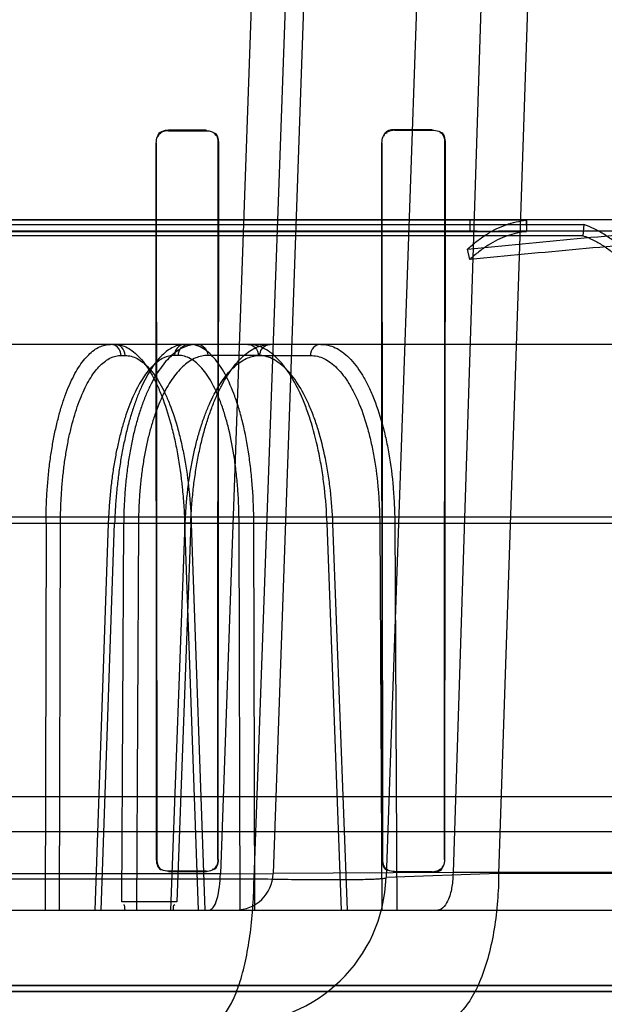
# Model space of a CAD drawing. Header units: millimetres. Extents: x 0 to 297, y 0 to 210.
# Tile 361 of 405: x 240.8595 to 240.9371, y 158.719 to 158.8495. Entities that reach past the tile are written whole.
import ezdxf

# ---------------------------------------------------------------- set-up
doc = ezdxf.new("R2010")
doc.units = ezdxf.units.MM
doc.header["$LTSCALE"] = 16.335
doc.layers.get('0').update_dxf_attribs({"linetype": 'CONTINUOUS'})
for name, color, linetype in [('AXES_REF', 7, 'CONTINUOUS'), ('INTFCLR_1', 7, 'CONTINUOUS'), ('INTFCLR_144815', 7, 'CONTINUOUS'), ('INTFCLR_72935', 7, 'CONTINUOUS')]:
    doc.layers.add(name, color=color, linetype=linetype)

msp = doc.modelspace()

# ---------------------------------------------------------------- linework, layer by layer
at = {"color": 7, "linetype": 'Continuous'}
for radius in [4.8479140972, 4.8475, 4.8164570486]:
    msp.add_circle((241.5069109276, 154.9564782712), radius, dxfattribs=at)
msp.add_arc((241.5069109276, 154.9564782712), 4.8, 278.2771290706, 261.7228709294, dxfattribs=at)
at = {"layer": 'AXES_REF', "color": 7, "linetype": 'Continuous'}
msp.add_arc((241.5069109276, 154.9564782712), 4.91, 113.0826119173, 66.9173880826, dxfattribs=at)
at = {"layer": 'AXES_REF', "color": 9, "linetype": 'Continuous'}
msp.add_arc((241.5069109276, 154.9564782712), 4.4222561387, 94.4118118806, 85.5881881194, dxfattribs=at)
at = {"layer": 'INTFCLR_1', "color": 6, "linetype": 'Continuous'}
for p, q in [((240.8842711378, 158.8348640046), (240.8792711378, 158.8348540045)), ((240.8842711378, 158.8348005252), (240.8792711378, 158.8347912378)), ((240.9142711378, 158.8349353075), (240.9092711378, 158.8349219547)), ((240.9142711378, 158.8348662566), (240.9092711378, 158.8348540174)), ((240.8776052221, 158.8331826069), (240.87766436, 158.7381826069)), ((240.8776674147, 158.8331826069), (240.8777227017, 158.7381826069)), ((240.8858337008, 158.7381826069), (240.8858900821, 158.8331826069)), ((240.8858932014, 158.7381826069), (240.8859536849, 158.8331826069)), ((240.9075388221, 158.8331826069), (240.9076026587, 158.7381826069)), ((240.9076059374, 158.8331826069), (240.907665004, 158.7381826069)), ((240.9158959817, 158.7381826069), (240.9159566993, 158.8331826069)), ((240.9159600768, 158.7381826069), (240.9160260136, 158.8331826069)), ((240.8792711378, 158.7366314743), (240.8842711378, 158.7366227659)), ((240.8842711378, 158.7365635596), (240.8792711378, 158.7365728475)), ((240.9092711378, 158.7365728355), (240.9142711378, 158.7365614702)), ((240.9092711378, 158.736510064), (240.9142711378, 158.736497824)), ((241.0335168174, 158.721487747), (240.4600254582, 158.721487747)), ((241.0484970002, 158.7206826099), (240.4450452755, 158.7206826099))]:
    msp.add_line(p, q, dxfattribs=at)
at = {"layer": 'INTFCLR_1', "color": 9, "linetype": 'Continuous'}
for p, q in [((240.8792711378, 158.8347912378), (240.8792711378, 158.8348540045)), ((240.8842711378, 158.8348640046), (240.8842711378, 158.8348005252)), ((240.9092711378, 158.8348540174), (240.9092711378, 158.8349219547)), ((240.9142711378, 158.8349353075), (240.9142711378, 158.8348662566)), ((240.8776052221, 158.8331826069), (240.8776674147, 158.8331826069)), ((240.8858900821, 158.8331826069), (240.8859536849, 158.8331826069)), ((240.9075388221, 158.8331826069), (240.9076059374, 158.8331826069)), ((240.9159566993, 158.8331826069), (240.9160260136, 158.8331826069)), ((240.8777227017, 158.7381826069), (240.87766436, 158.7381826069)), ((240.8858932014, 158.7381826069), (240.8858337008, 158.7381826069)), ((240.907665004, 158.7381826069), (240.9076026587, 158.7381826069)), ((240.9159600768, 158.7381826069), (240.9158959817, 158.7381826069)), ((240.8792711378, 158.7365728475), (240.8792711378, 158.7366314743)), ((240.8842711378, 158.7366227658), (240.8842711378, 158.7365635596)), ((240.9092711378, 158.736510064), (240.9092711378, 158.7365728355)), ((240.9142711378, 158.7365614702), (240.9142711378, 158.736497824))]:
    msp.add_line(p, q, dxfattribs=at)
at = {"layer": 'INTFCLR_1', "color": 6, "linetype": 'Continuous'}
for points in [[(240.8792711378, 158.8348540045), (240.8787385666, 158.8348529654), (240.8778690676, 158.8346191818), (240.8778697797, 158.8340866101)], [(240.8792711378, 158.8347912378), (240.8787593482, 158.8347903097), (240.8779230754, 158.8345669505), (240.8779237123, 158.8340551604)], [(240.8858900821, 158.8331826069), (240.8858906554, 158.8336337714), (240.8857759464, 158.834413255), (240.8853247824, 158.834412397)], [(240.8859536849, 158.8331826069), (240.8859543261, 158.83365073), (240.8858362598, 158.8344600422), (240.8853681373, 158.8344590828)], [(240.9092711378, 158.8348540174), (240.9087312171, 158.8348527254), (240.9078559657, 158.8346046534), (240.9078566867, 158.8340647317)], [(240.9092711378, 158.8349219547), (240.9088127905, 158.8349207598), (240.9080091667, 158.8348327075), (240.9080098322, 158.8343743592)], [(240.9159566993, 158.8331826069), (240.9159573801, 158.8336775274), (240.9157978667, 158.8345169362), (240.9153029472, 158.8345156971)], [(240.9160260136, 158.8331826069), (240.9160267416, 158.8336667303), (240.9159094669, 158.8345062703), (240.9154253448, 158.8345049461)], [(240.87766436, 158.7381826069), (240.8776643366, 158.7376600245), (240.8779051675, 158.7368142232), (240.8784277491, 158.7368132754)], [(240.8777227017, 158.7381826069), (240.8777226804, 158.737677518), (240.8779577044, 158.7368612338), (240.8784627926, 158.7368603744)], [(240.8858932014, 158.7381826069), (240.8858932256, 158.737653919), (240.8856450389, 158.7367988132), (240.885116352, 158.7367998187)], [(240.9076026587, 158.7381826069), (240.9076026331, 158.7376496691), (240.90783386, 158.7367794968), (240.9083667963, 158.7367782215)], [(240.907665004, 158.7381826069), (240.9076649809, 158.737666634), (240.9078932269, 158.7368264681), (240.9084091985, 158.7368253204)], [(240.8842711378, 158.7366227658), (240.884777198, 158.736621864), (240.8855987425, 158.7368531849), (240.8855987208, 158.7373592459)], [(240.9142711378, 158.7365614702), (240.9148060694, 158.7365602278), (240.9156674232, 158.7368176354), (240.9156673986, 158.7373525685)], [(240.9142711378, 158.736497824), (240.9147760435, 158.7364965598), (240.9156259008, 158.736670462), (240.9156258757, 158.7371753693)]]:
    msp.add_open_spline(points, degree=3, dxfattribs=at)
at = {"layer": 'INTFCLR_144815', "color": 9, "linetype": 'Continuous'}
for p, q in [((240.8999681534, 159.1257148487), (240.8861655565, 158.7362653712)), ((240.8906343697, 158.7356267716), (240.9047641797, 159.1257148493)), ((240.9067711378, 159.1257148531), (240.8931721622, 158.736303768)), ((240.9217711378, 159.1257148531), (240.9081538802, 158.7357802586)), ((240.9295726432, 159.1257148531), (240.9170299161, 158.7364346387)), ((240.936022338, 159.1257148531), (240.9230808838, 158.7363037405)), ((240.989528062, 158.8229782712), (240.7467711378, 158.8229782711)), ((240.9202157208, 158.8214782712), (240.4485993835, 158.8214782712)), ((241.0868618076, 158.8214782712), (240.9279535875, 158.8214782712)), ((241.0685231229, 158.8064782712), (240.4781698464, 158.8064782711)), ((240.8730045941, 158.8050044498), (240.8735363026, 158.8050044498)), ((240.8806005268, 158.8050044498), (240.8800688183, 158.8050044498)), ((240.8911973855, 158.8050044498), (240.8844930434, 158.8050044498)), ((240.8914056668, 158.8050044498), (240.89811608, 158.8050044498)), ((241.1237664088, 158.7835717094), (240.4162435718, 158.7835717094)), ((240.4597281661, 158.7827866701), (241.0905809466, 158.7827866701)), ((240.8630418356, 158.7827866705), (240.8629148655, 158.7314782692)), ((240.8648352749, 158.7314782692), (240.8649585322, 158.782734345)), ((240.8712969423, 158.7827343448), (240.869503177, 158.7314782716)), ((240.8703480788, 158.7314782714), (240.8721401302, 158.7827866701)), ((240.8730771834, 158.7325690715), (240.8733456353, 158.7827866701)), ((240.8753042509, 158.7827343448), (240.8750339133, 158.7314782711)), ((240.8796016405, 158.7314782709), (240.8815066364, 158.7827343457)), ((240.8822468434, 158.7827866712), (240.880383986, 158.7325690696)), ((240.8814309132, 158.7827866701), (240.8832377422, 158.7314782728)), ((240.8824143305, 158.7827750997), (240.8814309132, 158.7827866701)), ((240.8823119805, 158.7827343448), (240.8841136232, 158.7314782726)), ((240.8886503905, 158.7827343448), (240.8906049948, 158.7827866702)), ((240.8887815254, 158.7314782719), (240.8886503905, 158.7827343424)), ((240.8907329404, 158.7314782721), (240.8906049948, 158.7827866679)), ((240.9003211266, 158.7827866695), (240.9012289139, 158.7827615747)), ((240.9022410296, 158.7314782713), (240.9003211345, 158.7827866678)), ((240.9030157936, 158.7314782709), (240.9011011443, 158.7827343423)), ((240.9073088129, 158.7827343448), (240.9093036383, 158.7827866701)), ((240.9073088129, 158.7827343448), (240.9075878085, 158.7314782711)), ((240.9093036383, 158.7827866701), (240.9095796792, 158.7314782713)), ((240.9767256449, 158.7418272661), (240.5168166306, 158.7418272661)), ((240.9170299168, 158.7364346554), (240.8931721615, 158.7363037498)), ((241.1682135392, 158.7364346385), (240.9170299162, 158.7364346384)), ((240.6029079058, 158.7356267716), (240.8906343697, 158.7356267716)), ((240.8861653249, 158.7362657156), (240.6073768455, 158.7362634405)), ((240.886165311, 158.7362653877), (240.8931721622, 158.7363037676)), ((240.9230808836, 158.7363037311), (240.90815388, 158.7357802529)), ((241.1832123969, 158.7363037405), (240.923080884, 158.7363037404)), ((240.3541946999, 158.7314782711), (241.1632137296, 158.7314782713))]:
    msp.add_line(p, q, dxfattribs=at)
at = {"layer": 'INTFCLR_144815', "color": 6, "linetype": 'Continuous'}
for p, q in [((240.9267355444, 158.822931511), (240.7467711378, 158.8229315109)), ((240.9192711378, 158.8229782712), (240.9192711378, 158.8214336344)), ((240.9267355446, 158.8229315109), (240.9267711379, 158.8214332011)), ((240.9267711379, 158.8229782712), (240.9267711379, 158.8214782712)), ((240.7467711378, 158.8223581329), (240.9344003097, 158.8223581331)), ((240.7467711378, 158.8214332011), (240.9267711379, 158.8214332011)), ((240.9202157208, 158.8214782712), (240.9267711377, 158.8214782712)), ((240.9344003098, 158.822358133), (240.9342711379, 158.8208805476)), ((240.9342711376, 158.8208805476), (240.7467711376, 158.8208805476)), ((240.9192711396, 158.8177335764), (240.9189542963, 158.8190931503)), ((240.8630418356, 158.7827866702), (240.8649585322, 158.7827343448)), ((240.8711942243, 158.7827730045), (240.8721401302, 158.7827866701)), ((240.8753042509, 158.7827343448), (240.8733456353, 158.7827866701)), ((240.8822468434, 158.7827866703), (240.8813786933, 158.7827605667)), ((241.0290402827, 158.7464782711), (240.5010327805, 158.7464782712)), ((240.8803840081, 158.7325690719), (240.8730771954, 158.7325690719))]:
    msp.add_line(p, q, dxfattribs=at)
for centre, radius, start, end in [((240.9282412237, 157.9210807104), 0.9003976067, 90.01830291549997, 90.5708106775), ((240.920216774, 158.8114392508), 0.0100390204, 90.00600539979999, 95.40505018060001)]:
    msp.add_arc(centre, radius, start, end, dxfattribs=at)
at = {"layer": 'INTFCLR_144815', "color": 9, "linetype": 'Continuous'}
for centre, radius, start, end in [((240.8881660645, 158.7364782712), 0.02, 270.0000000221, 357.9999352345), ((240.8881752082, 158.7364782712), 0.005, 269.9999999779, 357.9999351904)]:
    msp.add_arc(centre, radius, start, end, dxfattribs=at)
at = {"layer": 'INTFCLR_144815', "color": 6, "linetype": 'Continuous'}
for points, knots in [([(240.9189542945, 158.8190931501), (240.9193514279, 158.8194633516), (240.9201562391, 158.8201545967), (240.9214264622, 158.8210540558), (240.9227237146, 158.8217870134), (240.9240431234, 158.8223513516), (240.9253798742, 158.8227435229), (240.9262849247, 158.8228886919), (240.9267355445, 158.8229315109)], [0, 0, 0, 0, 0.1844280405, 0.3598382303, 0.5279033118, 0.6896267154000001, 0.8462369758, 1, 1, 1, 1]), ([(240.9189542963, 158.8190931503), (240.9238010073, 158.8195708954), (240.9335000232, 158.8205294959), (240.9480707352, 158.8217998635), (240.9626876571, 158.8227265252), (240.9724534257, 158.8229781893), (240.9773433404, 158.8229782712)], [0, 0, 0, 0, 0.2495910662, 0.4994364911, 0.7495091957, 1, 1, 1, 1]), ([(240.9267711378, 158.8214332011), (240.926336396, 158.8213918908), (240.9254634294, 158.821251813), (240.9241743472, 158.8208734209), (240.9229024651, 158.8203291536), (240.921652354, 158.8196225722), (240.9204287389, 158.8187559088), (240.9196535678, 158.8180900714), (240.9192711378, 158.8177335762)], [0, 0, 0, 0, 0.1539079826, 0.3105981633, 0.4723536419, 0.6404045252, 0.8157401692, 1, 1, 1, 1]), ([(240.9773433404, 158.8214782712), (240.9724925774, 158.8214780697), (240.9627966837, 158.8212351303), (240.9482712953, 158.8203415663), (240.9337669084, 158.8191170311), (240.9241037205, 158.8181936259), (240.9192711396, 158.8177335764)], [0, 0, 0, 0, 0.2498861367, 0.499769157, 0.7498206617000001, 1, 1, 1, 1]), ([(240.9421815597, 158.8162130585), (240.9417986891, 158.816713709), (240.9410191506, 158.8176637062), (240.9397722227, 158.8189590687), (240.9384842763, 158.8200827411), (240.9371605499, 158.821031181), (240.935805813, 158.8217992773), (240.934869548, 158.822194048), (240.9344003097, 158.822358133)], [0, 0, 0, 0, 0.1881234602, 0.3664007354, 0.5360715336, 0.6975879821, 0.8516252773, 1, 1, 1, 1]), ([(240.9342711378, 158.8208805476), (240.934723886, 158.820722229), (240.935627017, 158.8203413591), (240.9369334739, 158.8196003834), (240.9382095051, 158.8186857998), (240.939450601, 158.8176026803), (240.9406516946, 158.8163546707), (240.9414024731, 158.8154396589), (240.9417711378, 158.8149575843)], [0, 0, 0, 0, 0.1485290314, 0.3026555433, 0.4642103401, 0.6338679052, 0.8120636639, 1, 1, 1, 1]), ([(240.8630418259, 158.7827866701), (240.8630442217, 158.7834927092), (240.8630705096, 158.7849016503), (240.8631747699, 158.7870005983), (240.863343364, 158.7890631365), (240.863574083, 158.7910639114), (240.8638641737, 158.792984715), (240.8642107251, 158.7948150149), (240.8646119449, 158.7965491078), (240.8650655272, 158.7981769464), (240.8655673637, 158.7996838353), (240.8661133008, 158.8010587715), (240.866699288, 158.8022938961), (240.8673227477, 158.803384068), (240.8679792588, 158.8043209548), (240.8686634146, 158.8050965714), (240.8693705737, 158.8057064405), (240.8700974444, 158.8061475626), (240.8708438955, 158.8064172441), (240.8713542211, 158.8064782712), (240.8716044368, 158.8064782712)], [0, 0, 0, 0, 0.079168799, 0.1579830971, 0.2356087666, 0.3111716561, 0.3837733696, 0.4533841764, 0.5199983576, 0.5832953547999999, 0.6427983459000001, 0.6980067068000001, 0.7490757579, 0.7959641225, 0.8386637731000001, 0.8771380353, 0.9116414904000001, 0.9429861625, 0.9719432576, 1, 1, 1, 1]), ([(240.8814689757, 158.8064782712), (240.8812124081, 158.8064782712), (240.8806824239, 158.8064138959), (240.8799023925, 158.8061293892), (240.8791338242, 158.8056600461), (240.8783871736, 158.8050152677), (240.8776674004, 158.8042057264), (240.8769766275, 158.8032390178), (240.8763162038, 158.8021187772), (240.8756896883, 158.8008510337), (240.875103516, 158.7994497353), (240.8745612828, 158.7979263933), (240.8740657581, 158.796290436), (240.8736190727, 158.794548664), (240.8732257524, 158.7927183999), (240.8728889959, 158.7908190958), (240.8726110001, 158.7888713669), (240.8723916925, 158.7868819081), (240.8722307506, 158.7848503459), (240.8721636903, 158.7834800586), (240.8721401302, 158.7827866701)], [0, 0, 0, 0, 0.0285296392, 0.0587262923, 0.09165752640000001, 0.1281163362, 0.1680339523, 0.2118364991, 0.260033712, 0.3124831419, 0.3689612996, 0.4288425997, 0.4922091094, 0.5589724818, 0.6287344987, 0.7003264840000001, 0.773420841, 0.8474726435, 0.9228525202, 1, 1, 1, 1]), ([(240.8831229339, 158.8064782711), (240.8828344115, 158.8064782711), (240.882244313, 158.806415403), (240.881375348, 158.8061340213), (240.8805252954, 158.8056692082), (240.8797045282, 158.8050300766), (240.8789183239, 158.8042260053), (240.8781691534, 158.8032639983), (240.8774587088, 158.8021482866), (240.8767910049, 158.8008852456), (240.8761724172, 158.7994872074), (240.8756071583, 158.7979654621), (240.8750982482, 158.7963305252), (240.8746479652, 158.7945900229), (240.8742602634, 158.7927588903), (240.873938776, 158.7908560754), (240.8736849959, 158.7888970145), (240.8734994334, 158.7868955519), (240.8733818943, 158.78485349), (240.8733499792, 158.7834802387), (240.8733456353, 158.7827866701)], [0, 0, 0, 0, 0.0315576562, 0.0643500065, 0.0992833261, 0.1369828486, 0.1777218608, 0.2219767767, 0.270113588, 0.3222126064, 0.3780948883, 0.4372084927, 0.4996720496, 0.5653007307, 0.6337761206, 0.7043328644, 0.7763181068, 0.8497923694, 0.9241382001, 1, 1, 1, 1]), ([(240.8822468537, 158.7827866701), (240.8822724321, 158.7834933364), (240.8823478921, 158.7849049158), (240.8825349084, 158.7870086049), (240.8827955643, 158.7890816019), (240.8831265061, 158.7910936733), (240.8835226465, 158.7930229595), (240.8839795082, 158.7948566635), (240.8844955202, 158.7965918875), (240.8850682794, 158.7982204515), (240.8856916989, 158.7997258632), (240.8863600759, 158.8010972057), (240.8870688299, 158.8023273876), (240.88781572, 158.803412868), (240.8885951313, 158.8043446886), (240.8893998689, 158.8051147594), (240.8902218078, 158.8057173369), (240.8910587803, 158.8061520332), (240.8919106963, 158.8064177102), (240.8924901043, 158.8064782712), (240.8927757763, 158.8064782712)], [0, 0, 0, 0, 0.0766684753, 0.1532285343, 0.2289393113, 0.3031443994, 0.3742574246, 0.4424226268, 0.5079731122, 0.5704647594, 0.6295138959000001, 0.6845379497, 0.735753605, 0.7833054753, 0.8272198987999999, 0.8672387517, 0.9037796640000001, 0.9373529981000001, 0.9690268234, 1, 1, 1, 1])]:
    msp.add_open_spline(points, degree=3, knots=knots, dxfattribs=at)
at = {"layer": 'INTFCLR_144815', "color": 9, "linetype": 'Continuous'}
for points, knots in [([(240.8730045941, 158.8050044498), (240.8729997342, 158.8053026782), (240.8727928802, 158.806045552), (240.8720351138, 158.8064782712), (240.8716044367, 158.8064782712)], [0, 0, 0, 0, 0.4091775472, 1, 1, 1, 1]), ([(240.8721361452, 158.8064782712), (240.8727194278, 158.8064782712), (240.8736432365, 158.8062051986), (240.8747099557, 158.8054713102), (240.8758596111, 158.804360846), (240.8768639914, 158.8028788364), (240.8776326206, 158.8013909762), (240.8780756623, 158.8004063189), (240.8787628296, 158.798730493), (240.8793344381, 158.7969422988), (240.8798200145, 158.7950705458), (240.880140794, 158.7937064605), (240.8806457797, 158.7911925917), (240.8810049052, 158.7886086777), (240.8812213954, 158.7863347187), (240.8813431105, 158.7847631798), (240.8814037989, 158.7835787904), (240.8814309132, 158.7827866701)], [0, 0, 0, 0, 0.0649603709, 0.10204815, 0.1439207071, 0.2421755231, 0.2995896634, 0.3304398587, 0.3623839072, 0.5012898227, 0.5389668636, 0.5777577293, 0.6573333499, 0.8244616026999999, 0.8679547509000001, 0.9117296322, 1, 1, 1, 1]), ([(240.8735363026, 158.8050044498), (240.8735301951, 158.8053792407), (240.8732486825, 158.8061411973), (240.8724933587, 158.8064782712), (240.8721361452, 158.8064782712)], [0, 0, 0, 0, 0.5120395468, 1, 1, 1, 1]), ([(240.8814689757, 158.8064782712), (240.8811868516, 158.8064782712), (240.8804402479, 158.8062311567), (240.8800761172, 158.8054523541), (240.8800688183, 158.8050044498)], [0, 0, 0, 0, 0.3864248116, 1, 1, 1, 1]), ([(240.8806005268, 158.8050044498), (240.8806066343, 158.8053792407), (240.880888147, 158.8061411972), (240.8816434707, 158.8064782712), (240.8820006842, 158.8064782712)], [0, 0, 0, 0, 0.5120395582, 1, 1, 1, 1]), ([(240.8906050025, 158.7827866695), (240.8905995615, 158.7843480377), (240.8905137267, 158.7866690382), (240.8902692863, 158.7893527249), (240.8900905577, 158.7908437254), (240.8897957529, 158.7929517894), (240.8893497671, 158.7953111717), (240.8887474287, 158.7975697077), (240.8883762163, 158.7987594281), (240.8878332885, 158.8003328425), (240.8871149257, 158.8020149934), (240.8861141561, 158.8036815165), (240.8851608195, 158.8049334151), (240.8840800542, 158.8058983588), (240.882881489, 158.8063971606), (240.8822880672, 158.8064782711), (240.8820006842, 158.8064782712)], [0, 0, 0, 0, 0.1750219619, 0.2600707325, 0.3020210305, 0.3433370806, 0.4986776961, 0.5707411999, 0.6052516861, 0.6383508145, 0.7573421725, 0.8093693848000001, 0.8557696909, 0.9337873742, 0.9677859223, 1, 1, 1, 1]), ([(240.8831229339, 158.8064782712), (240.8833996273, 158.8064782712), (240.8841380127, 158.8062248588), (240.8844859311, 158.805450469), (240.8844930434, 158.8050044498)], [0, 0, 0, 0, 0.3828239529, 1, 1, 1, 1]), ([(240.9003211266, 158.7827866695), (240.9002641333, 158.7843503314), (240.9000912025, 158.7866742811), (240.8997281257, 158.7893543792), (240.8994778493, 158.7908445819), (240.8990751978, 158.7929577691), (240.898491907, 158.7953210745), (240.8977399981, 158.797572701), (240.8972824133, 158.798760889), (240.8966141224, 158.8003429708), (240.89585091, 158.8018190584), (240.8949571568, 158.8031328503), (240.8943943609, 158.8038750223), (240.8934315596, 158.8049512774), (240.8921745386, 158.8059080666), (240.8908213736, 158.8063976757), (240.8901526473, 158.8064782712), (240.889827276, 158.8064782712)], [0, 0, 0, 0, 0.1698740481, 0.252658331, 0.2935651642, 0.333908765, 0.4862118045, 0.5573195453, 0.5915119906, 0.6244097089, 0.7438120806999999, 0.770901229, 0.7968759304, 0.8448577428, 0.9276576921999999, 0.9646755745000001, 1, 1, 1, 1]), ([(240.889827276, 158.8064782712), (240.8901780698, 158.8064782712), (240.8909230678, 158.8061334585), (240.8911914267, 158.8053781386), (240.8911973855, 158.8050044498)], [0, 0, 0, 0, 0.4841672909, 1, 1, 1, 1]), ([(240.8914056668, 158.8050044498), (240.8914104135, 158.8053021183), (240.8916073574, 158.8060368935), (240.8923521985, 158.8064782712), (240.8927757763, 158.8064782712)], [0, 0, 0, 0, 0.4127449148, 1, 1, 1, 1]), ([(240.8994861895, 158.8064782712), (240.8991353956, 158.8064782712), (240.8983903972, 158.8061334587), (240.8981220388, 158.8053781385), (240.89811608, 158.8050044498)], [0, 0, 0, 0, 0.4841674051, 1, 1, 1, 1]), ([(240.8994861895, 158.8064782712), (240.9001410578, 158.8064782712), (240.9011671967, 158.8062186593), (240.9023762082, 158.8054790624), (240.90364175, 158.8043790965), (240.904747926, 158.802892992), (240.9055816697, 158.8013937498), (240.9060553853, 158.800407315), (240.9067816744, 158.7987363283), (240.9073764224, 158.7969460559), (240.9078694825, 158.795070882), (240.908190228, 158.7937070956), (240.9086827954, 158.7911938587), (240.9090082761, 158.7886084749), (240.9091807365, 158.7863345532), (240.9092680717, 158.7847627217), (240.9092986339, 158.7835784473), (240.9093036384, 158.7827866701)], [0, 0, 0, 0, 0.0716230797, 0.1110598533, 0.1545844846, 0.2542024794, 0.3115367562, 0.3421864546, 0.3738360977, 0.5107859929, 0.5478187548, 0.5859134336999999, 0.6639889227, 0.8278341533, 0.8704756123, 0.9134014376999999, 1, 1, 1, 1]), ([(240.8649585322, 158.7827343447), (240.8649601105, 158.7833918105), (240.8649829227, 158.7847002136), (240.8650767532, 158.7866469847), (240.865229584, 158.7885580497), (240.8654399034, 158.7904191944), (240.8657063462, 158.7922166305), (240.8660270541, 158.7939375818), (240.8663995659, 158.7955702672), (240.8668214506, 158.7971034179), (240.8672894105, 158.7985263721), (240.8678005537, 158.7998290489), (240.8683508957, 158.8010025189), (240.8689370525, 158.8020387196), (240.8695552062, 158.8029308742), (240.8702014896, 158.803673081), (240.8708743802, 158.8042596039), (240.8717650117, 158.8048101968), (240.8725224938, 158.8050043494), (240.8730045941, 158.8050044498)], [0, 0, 0, 0, 0.0784417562, 0.1560994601, 0.2325008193, 0.3071370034, 0.3795220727, 0.4492479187, 0.5159453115, 0.5792630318, 0.6388974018, 0.694579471, 0.7461203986, 0.7934092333, 0.8364556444, 0.8753969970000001, 0.9105540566, 0.94248114, 1, 1, 1, 1]), ([(240.8800688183, 158.8050044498), (240.879582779, 158.8050043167), (240.8788182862, 158.8048077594), (240.8779123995, 158.8042582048), (240.8772206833, 158.8036714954), (240.8765503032, 158.8029289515), (240.8759030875, 158.8020363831), (240.8752832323, 158.8009998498), (240.874694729, 158.7998260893), (240.8741412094, 158.7985230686), (240.8736269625, 158.7970997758), (240.8731552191, 158.7955663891), (240.872729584, 158.7939333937), (240.8723528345, 158.7922118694), (240.8720279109, 158.7904138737), (240.871757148, 158.7885529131), (240.8715423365, 158.7866432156), (240.8713853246, 158.7846986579), (240.8713199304, 158.7833912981), (240.8712969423, 158.7827343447)], [0, 0, 0, 0, 0.0575265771, 0.0896709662, 0.1251327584, 0.1644251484, 0.2078195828, 0.2554172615, 0.307217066, 0.3631068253, 0.4228824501, 0.4862545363, 0.5529239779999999, 0.622560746, 0.6947826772, 0.7691325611, 0.8450982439, 0.9221968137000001, 1, 1, 1, 1]), ([(240.8735363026, 158.8050044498), (240.8740858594, 158.8050043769), (240.874956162, 158.8047479), (240.8759618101, 158.804057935), (240.8770457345, 158.8030144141), (240.8779931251, 158.8016211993), (240.8787186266, 158.8002224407), (240.8791368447, 158.7992968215), (240.8797855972, 158.7977217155), (240.8803256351, 158.7960407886), (240.8807846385, 158.7942812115), (240.881087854, 158.792998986), (240.8815653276, 158.7906360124), (240.8819058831, 158.7882071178), (240.8821117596, 158.7860695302), (240.882227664, 158.7845922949), (240.8822858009, 158.7834789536), (240.8823119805, 158.7827343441)], [0, 0, 0, 0, 0.06506914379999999, 0.1022077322, 0.1441204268, 0.2424226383, 0.2998485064, 0.3307007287, 0.3626437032, 0.5015271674, 0.5391929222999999, 0.5779703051, 0.6575142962, 0.8245620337, 0.8680312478, 0.9117815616, 1, 1, 1, 1]), ([(240.8844930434, 158.8050044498), (240.8842236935, 158.805004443), (240.8836746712, 158.8049467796), (240.8828671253, 158.8046887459), (240.8820779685, 158.8042632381), (240.8813125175, 158.8036766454), (240.8805752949, 158.8029339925), (240.8798704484, 158.8020409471), (240.8792017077, 158.801003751), (240.8785734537, 158.7998292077), (240.8779895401, 158.7985254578), (240.8774545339, 158.7971015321), (240.8769717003, 158.7955676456), (240.8765447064, 158.7939342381), (240.8761762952, 158.7922123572), (240.8758693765, 158.7904140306), (240.8756261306, 158.7885527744), (240.8754480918, 158.786642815), (240.8753368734, 158.7846980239), (240.8753077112, 158.7833910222), (240.8753042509, 158.7827343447)], [0, 0, 0, 0, 0.0313345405, 0.0636810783, 0.0980261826, 0.1351139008, 0.1754730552, 0.2194521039, 0.2672297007, 0.3188558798, 0.3742641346, 0.4332984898, 0.4957149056, 0.5612561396, 0.6296325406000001, 0.7004982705, 0.7734299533, 0.8479489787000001, 0.9236050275, 1, 1, 1, 1]), ([(240.8886503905, 158.7827343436), (240.888646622, 158.7842019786), (240.8885681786, 158.7863836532), (240.8883411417, 158.7889063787), (240.8881748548, 158.7903079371), (240.8879002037, 158.7922894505), (240.8874836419, 158.7945071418), (240.8869207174, 158.7966303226), (240.8865736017, 158.79774869), (240.8860658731, 158.7992275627), (240.8853936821, 158.8008086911), (240.884456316, 158.8023753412), (240.8835633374, 158.803551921), (240.8825505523, 158.8044590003), (240.8814266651, 158.8049284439), (240.8808700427, 158.8050044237), (240.8806005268, 158.8050044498)], [0, 0, 0, 0, 0.175121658, 0.2602120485, 0.3021823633, 0.3435169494, 0.498915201, 0.5709937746, 0.6055091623, 0.6386119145, 0.7575908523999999, 0.8095979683, 0.8559693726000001, 0.9338954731, 0.967840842, 1, 1, 1, 1]), ([(240.8815066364, 158.7827343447), (240.8815310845, 158.7833922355), (240.8816021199, 158.7847016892), (240.8817757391, 158.7866487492), (240.8820151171, 158.7885601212), (240.8823180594, 158.7904216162), (240.8826825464, 158.7922194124), (240.8831060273, 158.7939407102), (240.8835853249, 158.7955737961), (240.8841173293, 158.7971074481), (240.8846979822, 158.7985309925), (240.8853236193, 158.7998341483), (240.8859893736, 158.8010079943), (240.8866912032, 158.8020445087), (240.8874245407, 158.8029369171), (240.8881853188, 158.8036787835), (240.8889688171, 158.8042643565), (240.8897701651, 158.8046888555), (240.890584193, 158.8049464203), (240.8911357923, 158.8050044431), (240.8914056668, 158.8050044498)], [0, 0, 0, 0, 0.0759503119, 0.1512526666, 0.2254704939, 0.2981304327, 0.368779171, 0.4370376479, 0.5025686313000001, 0.5650577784, 0.6242310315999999, 0.6798382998, 0.7317118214, 0.7797772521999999, 0.8240743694, 0.8647427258, 0.9020727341, 0.9365434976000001, 0.9688657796, 1, 1, 1, 1]), ([(240.9011011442, 158.7827343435), (240.9010462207, 158.7842042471), (240.9008815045, 158.7863888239), (240.9005372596, 158.7889080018), (240.9003003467, 158.7903087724), (240.8999193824, 158.7922952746), (240.8993683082, 158.7945169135), (240.8986581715, 158.7966332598), (240.8982261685, 158.7977500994), (240.8975953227, 158.799237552), (240.8967715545, 158.8008250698), (240.8956584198, 158.8023827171), (240.8945935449, 158.8035694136), (240.8934086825, 158.8044684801), (240.8921338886, 158.8049287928), (240.8915039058, 158.8050044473), (240.8911973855, 158.8050044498)], [0, 0, 0, 0, 0.1697720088, 0.2525117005, 0.2933993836, 0.3337252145, 0.4859729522, 0.5570657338, 0.5912544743, 0.6241512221, 0.7435717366, 0.7966408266, 0.8446527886, 0.9275484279, 0.964621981, 1, 1, 1, 1]), ([(240.89811608, 158.8050044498), (240.8987305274, 158.8050044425), (240.8996934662, 158.8047604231), (240.9008271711, 158.8040649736), (240.9020140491, 158.8030309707), (240.9030507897, 158.8016340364), (240.9038317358, 158.8002249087), (240.9042753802, 158.7992976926), (240.9049556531, 158.7977268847), (240.9055120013, 158.7960440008), (240.9059730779, 158.7942814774), (240.9062729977, 158.7929994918), (240.9067334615, 158.7906369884), (240.9070364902, 158.7882067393), (240.907196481, 158.7860693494), (240.9072771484, 158.7845918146), (240.9073047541, 158.7834786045), (240.9073088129, 158.7827343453)], [0, 0, 0, 0, 0.07153372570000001, 0.1109285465, 0.1544137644, 0.2539844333, 0.3113071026, 0.341953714, 0.3736020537, 0.5105688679, 0.54761101, 0.5857175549, 0.6638228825, 0.827740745, 0.8704035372, 0.9133523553, 1, 1, 1, 1]), ([(240.9170299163, 158.7364346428), (240.9170277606, 158.7358231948), (240.9169229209, 158.7346054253), (240.9165381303, 158.7328947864), (240.9156868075, 158.7314782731), (240.91501004, 158.7314782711)], [0, 0, 0, 0, 0.3273884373, 0.6376396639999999, 1, 1, 1, 1]), ([(240.8846632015, 158.7164782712), (240.8850329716, 158.7164782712), (240.8858986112, 158.7167794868), (240.8869868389, 158.7179239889), (240.8879958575, 158.7197288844), (240.8888990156, 158.7221840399), (240.8896386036, 158.7251797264), (240.8901887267, 158.7285418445), (240.8905257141, 158.7320657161), (240.890619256, 158.734446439), (240.8906342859, 158.7356267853)], [0, 0, 0, 0, 0.0527384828, 0.1234468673, 0.2208804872, 0.3461693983, 0.4954188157, 0.6603752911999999, 0.8316394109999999, 1, 1, 1, 1]), ([(240.884672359, 158.7314791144), (240.8848830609, 158.731479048), (240.8854045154, 158.7319354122), (240.8859725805, 158.7335656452), (240.8861507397, 158.7351228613), (240.886165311, 158.7362653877)], [0, 0, 0, 0, 0.1209363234, 0.3441720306, 1, 1, 1, 1]), ([(240.8906342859, 158.7356267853), (240.891859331, 158.7356029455), (240.8936641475, 158.735571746), (240.8960225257, 158.735540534), (240.8981590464, 158.7355185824), (240.9001658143, 158.7355073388), (240.9020323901, 158.7355087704), (240.9035865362, 158.7355177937), (240.9049040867, 158.7355355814), (240.9059930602, 158.735565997), (240.9066238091, 158.7355893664), (240.9071923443, 158.7356207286), (240.9077114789, 158.7356591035), (240.9079627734, 158.7357065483), (240.9081525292, 158.735741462), (240.9081538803, 158.7357802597)], [0, 0, 0, 0, 0.2095227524, 0.308668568, 0.4033184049, 0.5748866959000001, 0.6518323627, 0.7224937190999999, 0.8406778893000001, 0.8770205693, 0.9089764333, 0.9481567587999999, 0.9762001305, 0.9933615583, 1, 1, 1, 1]), ([(240.9230808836, 158.7363037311), (240.9230766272, 158.7350963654), (240.9229789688, 158.7326480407), (240.9225519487, 158.7290117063), (240.921824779, 158.7255193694), (240.920814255, 158.7223911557), (240.9195686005, 158.7198166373), (240.9181521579, 158.7179204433), (240.9166212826, 158.7167530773), (240.9155018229, 158.7164782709), (240.9150017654, 158.7164782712)], [0, 0, 0, 0, 0.1585239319, 0.321372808, 0.480200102, 0.6261543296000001, 0.7519661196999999, 0.8541031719, 0.9343441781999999, 1, 1, 1, 1])]:
    msp.add_open_spline(points, degree=3, knots=knots, dxfattribs=at)
at = {"layer": 'INTFCLR_144815', "color": 6, "linetype": 'Continuous'}
for points in [[(240.8735336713, 158.7314782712), (240.8734823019, 158.7317170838), (240.8735876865, 158.7321859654), (240.8733434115, 158.7321859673)], [(240.8799476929, 158.7314782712), (240.8799975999, 158.7317292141), (240.8798814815, 158.7322220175), (240.880137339, 158.7322220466)]]:
    msp.add_open_spline(points, degree=3, dxfattribs=at)
at = {"layer": 'INTFCLR_72935', "color": 6, "linetype": 'Continuous'}
for p, q in [((240.8842711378, 158.8348640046), (240.8792711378, 158.8348540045)), ((240.8792711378, 158.8347912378), (240.8842711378, 158.8348005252)), ((240.9142711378, 158.8349353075), (240.9092711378, 158.8349219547)), ((240.9092711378, 158.8348540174), (240.9142711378, 158.8348662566)), ((240.8776052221, 158.8331826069), (240.87766436, 158.7381826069)), ((240.8777227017, 158.7381826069), (240.8776674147, 158.8331826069)), ((240.8858900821, 158.8331826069), (240.8858337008, 158.7381826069)), ((240.8858932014, 158.7381826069), (240.8859536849, 158.8331826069)), ((240.9075388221, 158.8331826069), (240.9076026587, 158.7381826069)), ((240.907665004, 158.7381826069), (240.9076059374, 158.8331826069)), ((240.9159566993, 158.8331826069), (240.9158959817, 158.7381826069)), ((240.9159600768, 158.7381826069), (240.9160260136, 158.8331826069)), ((240.8842711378, 158.7366227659), (240.8792711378, 158.7366314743)), ((240.8792711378, 158.7365728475), (240.8842711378, 158.7365635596)), ((240.9142711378, 158.7365614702), (240.9092711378, 158.7365728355)), ((240.9092711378, 158.736510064), (240.9142711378, 158.736497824)), ((240.4600254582, 158.721487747), (241.0335168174, 158.721487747)), ((240.4450452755, 158.7206826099), (241.0484970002, 158.7206826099))]:
    msp.add_line(p, q, dxfattribs=at)
at = {"layer": 'INTFCLR_72935', "color": 9, "linetype": 'Continuous'}
for p, q in [((240.8792711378, 158.8348540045), (240.8792711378, 158.8347912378)), ((240.8842711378, 158.8348005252), (240.8842711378, 158.8348640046)), ((240.9092711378, 158.8349219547), (240.9092711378, 158.8348540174)), ((240.9142711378, 158.8348662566), (240.9142711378, 158.8349353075)), ((240.8776674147, 158.8331826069), (240.8776052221, 158.8331826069)), ((240.8859536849, 158.8331826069), (240.8858900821, 158.8331826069)), ((240.9076059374, 158.8331826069), (240.9075388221, 158.8331826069)), ((240.9160260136, 158.8331826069), (240.9159566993, 158.8331826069)), ((240.87766436, 158.7381826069), (240.8777227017, 158.7381826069)), ((240.8858337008, 158.7381826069), (240.8858932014, 158.7381826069)), ((240.9076026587, 158.7381826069), (240.907665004, 158.7381826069)), ((240.9158959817, 158.7381826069), (240.9159600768, 158.7381826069)), ((240.8792711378, 158.7366314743), (240.8792711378, 158.7365728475)), ((240.8842711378, 158.7365635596), (240.8842711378, 158.7366227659)), ((240.9092711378, 158.7365728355), (240.9092711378, 158.736510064)), ((240.9142711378, 158.736497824), (240.9142711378, 158.7365614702))]:
    msp.add_line(p, q, dxfattribs=at)
at = {"layer": 'INTFCLR_72935', "color": 6, "linetype": 'Continuous'}
for points in [[(240.8776674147, 158.8331826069), (240.8776668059, 158.8336718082), (240.8778468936, 158.8344881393), (240.8783360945, 158.8344890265)], [(240.8792711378, 158.8348540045), (240.8787420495, 158.8348529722), (240.8778755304, 158.8346256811), (240.8778762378, 158.8340965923)], [(240.8842711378, 158.8348005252), (240.8847426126, 158.8348014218), (240.885544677, 158.834655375), (240.8855440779, 158.8341838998)], [(240.8859536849, 158.8331826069), (240.8859543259, 158.8336505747), (240.8858364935, 158.8344597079), (240.8853685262, 158.8344587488)], [(240.9076059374, 158.8331826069), (240.9076052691, 158.8336830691), (240.9077789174, 158.8345232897), (240.9082793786, 158.8345244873)], [(240.9092711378, 158.8349219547), (240.908819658, 158.8349207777), (240.9080246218, 158.8348420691), (240.9080252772, 158.8343905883)], [(240.9142711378, 158.8348662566), (240.9147707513, 158.8348675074), (240.9156152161, 158.8347011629), (240.9156145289, 158.8342015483)], [(240.9160260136, 158.8331826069), (240.9160267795, 158.8336919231), (240.9158703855, 158.8345596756), (240.9153610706, 158.8345582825)], [(240.87766436, 158.7381826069), (240.8776643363, 158.7376547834), (240.8779153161, 158.7368048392), (240.8784431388, 158.7368038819)], [(240.8858337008, 158.7381826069), (240.8858337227, 158.7376713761), (240.8855909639, 158.7368461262), (240.885079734, 158.7368470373)], [(240.8858932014, 158.7381826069), (240.8858932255, 158.737657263), (240.8856514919, 158.7368048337), (240.8851261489, 158.7368058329)], [(240.9076026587, 158.7381826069), (240.9076026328, 158.7376448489), (240.9078429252, 158.7367706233), (240.9083806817, 158.7367693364)], [(240.9158959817, 158.7381826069), (240.9158960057, 158.7376601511), (240.915660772, 158.73680932), (240.9151383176, 158.7368105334)], [(240.8792711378, 158.7366314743), (240.8787670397, 158.7366323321), (240.8779519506, 158.7368668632), (240.8779519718, 158.737370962)], [(240.9092711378, 158.7365728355), (240.9087396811, 158.7365740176), (240.9078877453, 158.7368340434), (240.9078877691, 158.7373655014)], [(240.9142711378, 158.736497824), (240.9147824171, 158.7364965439), (240.9156386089, 158.7366813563), (240.9156385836, 158.7371926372)]]:
    msp.add_open_spline(points, degree=3, dxfattribs=at)

doc.saveas('drawing.dxf')
